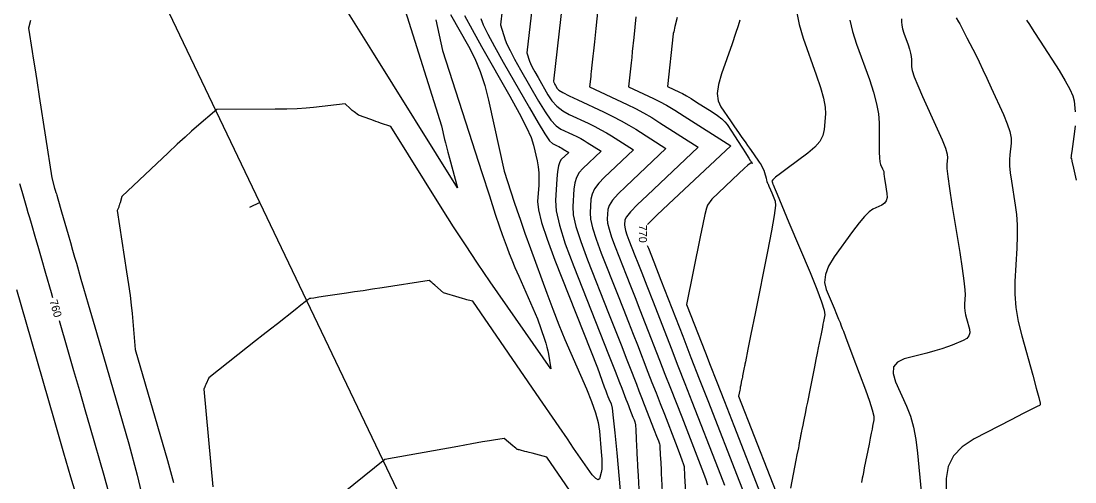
# Model space of a CAD drawing. Extents: x 2082232 to 2083549, y 592624 to 593832.
# Drawn here: x 2082871 to 2082963.1, y 593174.7 to 593215 of the extents above; entities that cross this region are included whole.
import ezdxf

# ---------------------------------------------------------------- set-up
doc = ezdxf.new("R2010")
doc.units = 0
for name, color, linetype in [('DT_X_Contour_Major', 7, 'Continuous'), ('DT_X_Contour_Minor', 7, 'Continuous'), ('GE_X_CL_5', 7, 'Continuous')]:
    doc.layers.add(name, color=color, linetype=linetype)

msp = doc.modelspace()

# ---------------------------------------------------------------- linework, layer by layer
at = {"layer": 'DT_X_Contour_Major'}
for points in [[(2082911.18, 593215.236), (2082911.398, 593214.694), (2082911.799, 593213.879), (2082912.381, 593212.791), (2082913.144, 593211.43), (2082915.422, 593207.435), (2082916.189, 593206.115), (2082916.781, 593205.151), (2082917.199, 593204.543), (2082917.442, 593204.292), (2082917.857, 593204.097), (2082918.007, 593204.025), (2082918.143, 593203.954), (2082918.267, 593203.885), (2082918.378, 593203.817), (2082918.865, 593203.506), (2082918.216, 593202.895), (2082918.088, 593202.691), (2082917.982, 593202.342), (2082917.898, 593201.847), (2082917.837, 593201.207), (2082917.702, 593199.305), (2082917.765, 593198.41), (2082918.053, 593197.151), (2082918.568, 593195.529), (2082919.308, 593193.543), (2082921.584, 593187.762), (2082922.344, 593185.832), (2082922.916, 593184.378), (2082923.3, 593183.401), (2082923.497, 593182.899), (2082923.874, 593181.931), (2082923.979, 593181.662), (2082924.085, 593181.389), (2082924.193, 593181.111), (2082924.483, 593180.367), (2082924.578, 593180.12), (2082924.647, 593179.936), (2082924.688, 593179.815), (2082924.703, 593179.757), (2082924.706, 593179.687), (2082924.708, 593179.649), (2082924.716, 593179.5), (2082924.722, 593179.388), (2082924.738, 593179.059), (2082924.745, 593178.926), (2082924.753, 593178.775), (2082924.771, 593178.414), (2082924.798, 593177.884), (2082924.808, 593177.685), (2082924.818, 593177.485), (2082924.828, 593177.286), (2082924.865, 593176.555), (2082924.877, 593176.323), (2082924.892, 593176.025), (2082924.91, 593175.662), (2082924.932, 593175.234), (2082925.021, 593173.467)], [(2082924.747, 593215.383), (2082924.558, 593213.584), (2082924.429, 593212.35), (2082924.373, 593211.82), (2082924.323, 593211.346), (2082924.105, 593209.271), (2082926.278, 593208.251), (2082926.795, 593207.99), (2082927.413, 593207.644), (2082928.134, 593207.213), (2082928.956, 593206.698), (2082933.03, 593204.096), (2082927.603, 593198.984), (2082926.585, 593198.022), (2082925.858, 593197.326), (2082925.741, 593197.212)], [(2082947.962, 593215.203), (2082947.954, 593214.951), (2082947.988, 593214.659), (2082948.064, 593214.329), (2082948.183, 593213.959), (2082948.556, 593212.922), (2082948.678, 593212.551), (2082948.766, 593212.217), (2082948.819, 593211.921), (2082948.837, 593211.662), (2082948.839, 593211.02), (2082948.9, 593210.676), (2082949.081, 593210.127), (2082949.383, 593209.373), (2082949.805, 593208.413), (2082951.092, 593205.578), (2082951.511, 593204.623), (2082951.802, 593203.882), (2082951.966, 593203.355), (2082952.002, 593203.043), (2082951.928, 593202.498), (2082951.936, 593202.123), (2082952.014, 593201.408), (2082952.161, 593200.351), (2082952.379, 593198.953), (2082953.055, 593194.772), (2082953.274, 593193.363), (2082953.426, 593192.272), (2082953.511, 593191.5), (2082953.528, 593191.047), (2082953.485, 593190.262), (2082953.483, 593189.961), (2082953.509, 593189.647), (2082953.563, 593189.32), (2082953.646, 593188.979), (2082953.904, 593188.055), (2082953.943, 593187.732), (2082953.867, 593187.459), (2082953.677, 593187.235), (2082953.371, 593187.06), (2082952.402, 593186.658), (2082951.992, 593186.502), (2082951.486, 593186.335), (2082950.886, 593186.157), (2082950.191, 593185.968), (2082948.21, 593185.45), (2082947.606, 593185.179), (2082947.277, 593184.757), (2082947.225, 593184.182), (2082947.449, 593183.455), (2082948.415, 593181.313), (2082948.747, 593180.453), (2082949.017, 593179.482), (2082949.227, 593178.398), (2082949.376, 593177.202), (2082949.692, 593173.863)], [(2082870.85, 593200.803), (2082871.041, 593200.139), (2082871.34, 593199.104), (2082871.456, 593198.702), (2082871.58, 593198.272), (2082871.712, 593197.814), (2082871.853, 593197.327), (2082872.239, 593195.992), (2082872.433, 593195.321), (2082872.725, 593194.307), (2082873.116, 593192.951), (2082873.606, 593191.253), (2082873.725, 593190.84)], [(2082925.737, 593195.389), (2082925.836, 593195.136), (2082926.296, 593193.955), (2082926.926, 593192.337), (2082928.833, 593187.44), (2082929.554, 593185.59), (2082930.285, 593183.713), (2082931.027, 593181.808), (2082933.8, 593174.689), (2082934.464, 593172.964)], [(2082874.307, 593188.822), (2082875.043, 593186.269), (2082875.57, 593184.439), (2082876.076, 593182.689), (2082876.559, 593181.018), (2082877.02, 593179.427), (2082878.22, 593175.288), (2082878.626, 593173.794)]]:
    msp.add_lwpolyline(points, dxfattribs=at)
at = {"layer": 'DT_X_Contour_Minor'}
for points in [[(2082922.208, 593223.641), (2082921.233, 593214.363), (2082921.112, 593213.209), (2082921.027, 593212.399), (2082920.978, 593211.932), (2082920.895, 593211.143), (2082920.838, 593210.601), (2082920.814, 593210.368), (2082920.792, 593210.161), (2082920.696, 593209.25), (2082923.99, 593207.704), (2082924.697, 593207.356), (2082925.408, 593206.977), (2082926.122, 593206.565), (2082926.84, 593206.122), (2082930.197, 593203.978), (2082925.726, 593199.766), (2082924.886, 593198.956), (2082924.283, 593198.329), (2082923.916, 593197.887), (2082923.786, 593197.629), (2082923.755, 593197.187), (2082923.769, 593196.979), (2082923.836, 593196.686), (2082923.956, 593196.309), (2082924.128, 593195.847), (2082924.658, 593194.502), (2082924.906, 593193.87), (2082925.252, 593192.984), (2082925.697, 593191.844), (2082926.24, 593190.45), (2082927.821, 593186.391), (2082928.418, 593184.858), (2082929.024, 593183.303), (2082929.639, 593181.724), (2082931.937, 593175.825), (2082932.487, 593174.395)], [(2082913.643, 593221.139), (2082912.898, 593214.675), (2082913.309, 593213.371), (2082913.459, 593212.998), (2082913.735, 593212.436), (2082914.136, 593211.686), (2082914.663, 593210.747), (2082916.233, 593207.994), (2082916.796, 593207.068), (2082917.309, 593206.354), (2082917.77, 593205.854), (2082918.18, 593205.567), (2082919.207, 593205.085), (2082919.576, 593204.906), (2082919.913, 593204.731), (2082920.219, 593204.56), (2082920.493, 593204.394), (2082921.698, 593203.624), (2082920.093, 593202.113), (2082919.787, 593201.757), (2082919.557, 593201.339), (2082919.403, 593200.857), (2082919.324, 593200.312), (2082919.215, 593198.776), (2082919.266, 593198.052), (2082919.499, 593197.035), (2082919.915, 593195.724), (2082920.513, 593194.119), (2082922.353, 593189.447), (2082922.984, 593187.842), (2082923.5, 593186.53), (2082923.899, 593185.512), (2082924.183, 593184.787), (2082924.783, 593183.245), (2082925.01, 593182.663), (2082925.24, 593182.072), (2082925.473, 593181.473), (2082926.346, 593179.232), (2082926.555, 593178.689), (2082926.705, 593178.284), (2082926.797, 593178.019), (2082926.829, 593177.892), (2082926.841, 593177.656), (2082926.848, 593177.518), (2082926.858, 593177.328), (2082926.87, 593177.084), (2082926.907, 593176.362), (2082926.938, 593175.738), (2082926.957, 593175.363), (2082926.978, 593174.947), (2082927.037, 593173.782)], [(2082916.237, 593221.119), (2082915.212, 593212.222), (2082915.438, 593211.506), (2082915.52, 593211.301), (2082915.672, 593210.993), (2082915.892, 593210.581), (2082916.181, 593210.065), (2082917.044, 593208.553), (2082917.403, 593208.021), (2082917.836, 593207.558), (2082918.341, 593207.165), (2082918.919, 593206.842), (2082920.557, 593206.073), (2082921.146, 593205.787), (2082921.684, 593205.509), (2082922.172, 593205.236), (2082922.609, 593204.97), (2082924.531, 593203.742), (2082921.971, 593201.33), (2082921.487, 593200.823), (2082921.132, 593200.336), (2082920.907, 593199.867), (2082920.811, 593199.418), (2082920.728, 593198.246), (2082920.767, 593197.694), (2082920.945, 593196.919), (2082921.262, 593195.919), (2082921.718, 593194.695), (2082923.121, 593191.132), (2082923.625, 593189.851), (2082924.084, 593188.681), (2082924.499, 593187.622), (2082924.868, 593186.674), (2082925.796, 593184.294), (2082926.146, 593183.395), (2082926.501, 593182.482), (2082926.862, 593181.557), (2082927.228, 593180.618), (2082928.21, 593178.096), (2082928.533, 593177.257), (2082928.764, 593176.633), (2082928.905, 593176.223), (2082928.955, 593176.028), (2082928.967, 593175.792), (2082928.984, 593175.45), (2082928.999, 593175.156), (2082929.018, 593174.779), (2082929.075, 593173.665)], [(2082918.832, 593221.098), (2082917.526, 593209.769), (2082917.567, 593209.641), (2082917.581, 593209.604), (2082917.609, 593209.549), (2082917.648, 593209.475), (2082917.7, 593209.383), (2082917.854, 593209.112), (2082918.011, 593208.974), (2082918.363, 593208.762), (2082918.912, 593208.476), (2082919.657, 593208.117), (2082921.906, 593207.06), (2082922.715, 593206.669), (2082923.454, 593206.286), (2082924.124, 593205.911), (2082924.724, 593205.546), (2082927.364, 593203.86), (2082923.848, 593200.548), (2082923.186, 593199.89), (2082922.707, 593199.333), (2082922.411, 593198.877), (2082922.299, 593198.524), (2082922.241, 593197.717), (2082922.268, 593197.337), (2082922.39, 593196.802), (2082922.609, 593196.114), (2082922.923, 593195.271), (2082923.889, 593192.817), (2082924.265, 593191.861), (2082924.668, 593190.833), (2082925.098, 593189.733), (2082925.554, 593188.562), (2082926.808, 593185.343), (2082927.282, 593184.127), (2082927.763, 593182.892), (2082928.745, 593180.371), (2082930.073, 593176.96), (2082930.51, 593175.826), (2082930.823, 593174.982), (2082931.014, 593174.428)], [(2082904.563, 593215.934), (2082907.733, 593205.846), (2082908.014, 593204.661), (2082908.086, 593204.368), (2082908.181, 593203.999), (2082908.298, 593203.553), (2082908.439, 593203.03), (2082909.147, 593200.411), (2082901.637, 593212.446), (2082900.18, 593214.783), (2082899.028, 593216.633)], [(2082938.798, 593215.895), (2082939.012, 593214.712), (2082939.37, 593213.519), (2082940.518, 593210.324), (2082940.89, 593209.211), (2082941.146, 593208.268), (2082941.286, 593207.495), (2082941.309, 593206.893), (2082941.216, 593205.513), (2082941.1, 593204.997), (2082940.824, 593204.485), (2082940.386, 593203.976), (2082939.786, 593203.47), (2082937.973, 593202.127), (2082937.38, 593201.679), (2082936.96, 593201.344), (2082936.715, 593201.121), (2082936.642, 593201.01), (2082936.681, 593200.866), (2082936.693, 593200.818), (2082936.703, 593200.784), (2082936.709, 593200.763), (2082936.711, 593200.755), (2082936.713, 593200.752), (2082936.714, 593200.75), (2082936.716, 593200.746), (2082936.719, 593200.739), (2082936.723, 593200.73), (2082936.734, 593200.704), (2082936.824, 593200.491), (2082937.086, 593199.869), (2082938.125, 593197.403), (2082939.969, 593193.027), (2082940.568, 593191.564), (2082940.984, 593190.456), (2082941.216, 593189.704), (2082941.264, 593189.307), (2082941.147, 593188.721), (2082941.1, 593188.489), (2082941.049, 593188.233), (2082940.993, 593187.951), (2082940.931, 593187.644), (2082940.688, 593186.427), (2082940.596, 593185.964), (2082940.484, 593185.405), (2082940.353, 593184.75), (2082939.979, 593182.876), (2082939.736, 593181.661), (2082939.643, 593181.195), (2082939.569, 593180.825), (2082939.396, 593179.963), (2082939.338, 593179.67), (2082939.257, 593179.266), (2082939.235, 593179.156), (2082939.192, 593178.942), (2082939.177, 593178.867), (2082939.165, 593178.803), (2082939.146, 593178.71), (2082939.127, 593178.615), (2082939.12, 593178.582), (2082939.115, 593178.556), (2082939.111, 593178.535), (2082939.102, 593178.489), (2082939.1, 593178.478), (2082939.098, 593178.469), (2082939.096, 593178.462), (2082939.095, 593178.457), (2082939.092, 593178.438), (2082939.09, 593178.429), (2082939.087, 593178.415), (2082939.084, 593178.399), (2082939.075, 593178.349), (2082939.06, 593178.271), (2082939.046, 593178.2), (2082939.029, 593178.109), (2082938.977, 593177.839), (2082938.948, 593177.685), (2082938.829, 593177.06), (2082938.739, 593176.59), (2082938.274, 593174.149)], [(2082871.8, 593215.051), (2082871.626, 593214.396), (2082871.955, 593212.356), (2082872.046, 593211.782), (2082872.178, 593210.936), (2082872.351, 593209.816), (2082872.564, 593208.423), (2082873.655, 593201.287), (2082873.912, 593200.399), (2082873.961, 593200.229), (2082874.024, 593200.01), (2082874.038, 593199.962), (2082874.06, 593199.886), (2082874.094, 593199.768), (2082874.18, 593199.47), (2082874.508, 593198.337), (2082875.083, 593196.347), (2082875.291, 593195.63), (2082875.481, 593194.97), (2082875.655, 593194.367), (2082875.813, 593193.821), (2082876.21, 593192.442), (2082876.445, 593191.631), (2082876.849, 593190.233), (2082877.425, 593188.248), (2082878.17, 593185.675), (2082880.386, 593178.032), (2082881.133, 593175.292), (2082881.715, 593172.805)], [(2082907.243, 593215.13), (2082907.834, 593212.448), (2082911.262, 593201.775), (2082911.924, 593199.72), (2082912.442, 593198.127), (2082912.817, 593196.998), (2082913.047, 593196.331), (2082913.47, 593195.172), (2082913.653, 593194.691), (2082913.884, 593194.118), (2082914.164, 593193.453), (2082914.492, 593192.696), (2082916.137, 593188.948), (2082916.739, 593187.19), (2082916.858, 593186.826), (2082916.956, 593186.485), (2082917.033, 593186.17), (2082917.089, 593185.879), (2082917.301, 593184.578), (2082912.01, 593192.211), (2082910.898, 593193.835), (2082909.827, 593195.438), (2082908.798, 593197.019), (2082907.812, 593198.578), (2082903.306, 593205.802), (2082902.407, 593206.094), (2082902.21, 593206.16), (2082902.003, 593206.231), (2082901.787, 593206.308), (2082901.563, 593206.39), (2082900.492, 593206.789), (2082900.107, 593207.063), (2082900.023, 593207.126), (2082899.937, 593207.196), (2082899.848, 593207.274), (2082899.757, 593207.36), (2082899.323, 593207.777), (2082896.554, 593207.445), (2082895.898, 593207.382), (2082895.118, 593207.336), (2082894.213, 593207.306), (2082893.184, 593207.293), (2082888.091, 593207.273), (2082886.324, 593205.761), (2082885.884, 593205.375), (2082885.321, 593204.867), (2082884.636, 593204.235), (2082883.829, 593203.48), (2082879.776, 593199.672), (2082879.627, 593199.105), (2082879.596, 593198.991), (2082879.566, 593198.891), (2082879.537, 593198.805), (2082879.51, 593198.733), (2082879.384, 593198.432), (2082880.206, 593193.059), (2082880.368, 593191.968), (2082880.5, 593190.997), (2082880.603, 593190.146), (2082880.677, 593189.416), (2082880.954, 593186.287), (2082883.769, 593176.577), (2082884.307, 593174.64)], [(2082908.519, 593215.579), (2082910.095, 593212.814), (2082910.649, 593211.741), (2082911.129, 593210.594), (2082911.533, 593209.374), (2082911.864, 593208.08), (2082913.232, 593201.872), (2082914.097, 593199.18), (2082914.325, 593198.493), (2082914.64, 593197.585), (2082915.042, 593196.457), (2082915.53, 593195.108), (2082916.948, 593191.216), (2082917.477, 593189.793), (2082918.002, 593188.443), (2082918.523, 593187.164), (2082919.038, 593185.958), (2082920.408, 593182.839), (2082920.865, 593181.73), (2082921.209, 593180.743), (2082921.439, 593179.877), (2082921.556, 593179.133), (2082921.716, 593177.312), (2082921.761, 593176.688), (2082921.776, 593176.183), (2082921.76, 593175.796), (2082921.713, 593175.527), (2082921.548, 593174.968), (2082921.437, 593174.868), (2082921.227, 593174.986), (2082920.919, 593175.323), (2082920.512, 593175.879), (2082919.295, 593177.652), (2082918.748, 593178.45), (2082918.018, 593179.513), (2082916.013, 593182.436), (2082910.483, 593190.495), (2082910.069, 593190.602), (2082909.954, 593190.633), (2082909.788, 593190.68), (2082909.57, 593190.744), (2082909.3, 593190.824), (2082907.919, 593191.235), (2082907.152, 593191.903), (2082907.005, 593192.03), (2082906.893, 593192.127), (2082906.817, 593192.193), (2082906.776, 593192.228), (2082906.667, 593192.318), (2082902.555, 593191.679), (2082901.698, 593191.546), (2082900.891, 593191.423), (2082900.133, 593191.308), (2082899.424, 593191.202), (2082897.6, 593190.933), (2082897, 593190.844), (2082896.569, 593190.78), (2082896.307, 593190.742), (2082896.213, 593190.728), (2082896.187, 593190.725), (2082896.178, 593190.724), (2082896.172, 593190.723), (2082896.167, 593190.723), (2082896.165, 593190.723), (2082896.159, 593190.723), (2082896.118, 593190.687), (2082896.037, 593190.623), (2082895.813, 593190.446), (2082895.447, 593190.156), (2082894.937, 593189.754), (2082893.386, 593188.53), (2082892.787, 593188.057), (2082892.152, 593187.556), (2082891.483, 593187.026), (2082890.778, 593186.468), (2082887.408, 593183.797), (2082887.128, 593183.201), (2082887.075, 593183.087), (2082887.034, 593182.998), (2082887.007, 593182.936), (2082886.992, 593182.901), (2082886.955, 593182.795), (2082887.749, 593174.253)], [(2082909.766, 593215.492), (2082910.408, 593214.277), (2082911.24, 593212.788), (2082913.711, 593208.453), (2082914.537, 593206.966), (2082915.159, 593205.757), (2082915.578, 593204.824), (2082915.793, 593204.168), (2082916.097, 593202.79), (2082916.192, 593202.269), (2082916.249, 593201.743), (2082916.267, 593201.209), (2082916.248, 593200.669), (2082916.146, 593199.221), (2082916.211, 593198.493), (2082916.486, 593197.396), (2082916.968, 593195.929), (2082917.66, 593194.094), (2082921.372, 593184.664), (2082921.977, 593183.005), (2082922.099, 593182.674), (2082922.207, 593182.39), (2082922.3, 593182.155), (2082922.379, 593181.967), (2082922.571, 593181.531), (2082922.655, 593181.14), (2082922.766, 593180.295), (2082922.902, 593178.996), (2082923.064, 593177.242), (2082923.53, 593171.959)], [(2082928.345, 593215.323), (2082928.159, 593214.544), (2082928.046, 593214.074), (2082928.007, 593213.914), (2082927.997, 593213.89), (2082927.514, 593209.292), (2082928.567, 593208.798), (2082928.828, 593208.664), (2082929.161, 593208.475), (2082929.566, 593208.231), (2082930.042, 593207.931), (2082931.408, 593207.059), (2082931.875, 593206.745), (2082932.249, 593206.457), (2082932.531, 593206.195), (2082932.72, 593205.96), (2082933.103, 593205.368), (2082933.363, 593204.967), (2082933.472, 593204.798), (2082933.567, 593204.651), (2082933.802, 593204.288), (2082933.896, 593204.142), (2082934.123, 593203.792), (2082934.255, 593203.587), (2082934.625, 593203.015), (2082934.747, 593202.827), (2082934.836, 593202.69), (2082934.913, 593202.571), (2082934.926, 593202.549), (2082934.928, 593202.544), (2082934.921, 593202.546), (2082934.907, 593202.553), (2082934.885, 593202.567), (2082934.817, 593202.611), (2082934.731, 593202.565), (2082934.523, 593202.395), (2082934.195, 593202.1), (2082933.746, 593201.679), (2082931.367, 593199.427), (2082931.011, 593198.893), (2082930.913, 593198.635), (2082930.771, 593198.088), (2082930.584, 593197.253), (2082930.353, 593196.13), (2082929.172, 593190.218), (2082930.817, 593185.996), (2082931.236, 593184.92), (2082931.789, 593183.5), (2082932.476, 593181.737), (2082933.297, 593179.63), (2082935.663, 593173.553)], [(2082933.817, 593215.088), (2082933.679, 593214.608), (2082933.456, 593213.924), (2082933.149, 593213.037), (2082932.219, 593210.401), (2082931.953, 593209.478), (2082931.855, 593208.687), (2082931.925, 593208.028), (2082932.162, 593207.501), (2082933.017, 593206.272), (2082933.316, 593205.842), (2082933.785, 593205.167), (2082933.955, 593204.923), (2082934.351, 593204.353), (2082934.505, 593204.132), (2082934.667, 593203.899), (2082935.02, 593203.392), (2082935.514, 593202.68), (2082935.683, 593202.423), (2082935.818, 593202.186), (2082935.919, 593201.968), (2082935.986, 593201.769), (2082936.12, 593201.266), (2082936.165, 593201.099), (2082936.2, 593200.976), (2082936.224, 593200.897), (2082936.238, 593200.862), (2082936.262, 593200.825), (2082936.276, 593200.799), (2082936.3, 593200.746), (2082936.335, 593200.666), (2082936.38, 593200.561), (2082936.513, 593200.244), (2082936.622, 593199.986), (2082936.683, 593199.841), (2082936.748, 593199.686), (2082936.928, 593199.259), (2082936.936, 593198.864), (2082936.825, 593197.999), (2082936.596, 593196.663), (2082936.247, 593194.857), (2082935.159, 593189.414), (2082934.801, 593187.619), (2082934.54, 593186.317), (2082934.315, 593185.19), (2082934.277, 593185), (2082934.261, 593184.919), (2082934.24, 593184.815), (2082934.215, 593184.691), (2082934.103, 593184.128), (2082934.074, 593183.982), (2082934.049, 593183.857), (2082934.028, 593183.753), (2082934.011, 593183.671), (2082933.96, 593183.413), (2082933.95, 593183.362), (2082933.942, 593183.324), (2082933.937, 593183.299), (2082933.928, 593183.251), (2082933.921, 593183.22), (2082933.919, 593183.209), (2082933.917, 593183.2), (2082933.913, 593183.178), (2082933.912, 593183.171), (2082933.91, 593183.161), (2082933.909, 593183.157), (2082933.908, 593183.15), (2082933.907, 593183.148), (2082933.907, 593183.146), (2082933.906, 593183.143), (2082933.906, 593183.141), (2082933.905, 593183.139), (2082933.905, 593183.137), (2082933.904, 593183.134), (2082933.901, 593183.119), (2082933.9, 593183.113), (2082933.898, 593183.102), (2082933.895, 593183.086), (2082933.891, 593183.066), (2082933.873, 593182.971), (2082933.862, 593182.914), (2082933.847, 593182.832), (2082933.827, 593182.727), (2082933.723, 593182.184), (2082937.81, 593171.691)], [(2082943.459, 593215.092), (2082943.688, 593214.103), (2082944.043, 593212.996), (2082945.16, 593209.89), (2082945.526, 593208.78), (2082945.789, 593207.782), (2082945.947, 593206.895), (2082946.001, 593206.119), (2082946.007, 593204.197), (2082946.017, 593203.549), (2082946.043, 593203.045), (2082946.084, 593202.686), (2082946.141, 593202.471), (2082946.314, 593202.09), (2082946.37, 593201.962), (2082946.409, 593201.862), (2082946.431, 593201.792), (2082946.436, 593201.75), (2082946.426, 593201.677), (2082946.43, 593201.607), (2082946.45, 593201.453), (2082946.486, 593201.214), (2082946.537, 593200.89), (2082946.694, 593199.914), (2082946.71, 593199.577), (2082946.639, 593199.297), (2082946.482, 593199.075), (2082946.238, 593198.91), (2082945.472, 593198.546), (2082945.146, 593198.323), (2082944.74, 593197.925), (2082944.256, 593197.353), (2082943.693, 593196.607), (2082942.087, 593194.385), (2082941.592, 593193.581), (2082941.31, 593192.834), (2082941.243, 593192.145), (2082941.389, 593191.513), (2082942.065, 593189.906), (2082942.292, 593189.363), (2082942.468, 593188.939), (2082942.593, 593188.635), (2082942.666, 593188.449), (2082942.792, 593188.115), (2082942.885, 593187.868), (2082943.069, 593187.378), (2082943.712, 593185.67), (2082944.814, 593182.746), (2082945.17, 593181.759), (2082945.412, 593180.994), (2082945.54, 593180.449), (2082945.555, 593180.125), (2082945.441, 593179.555), (2082945.389, 593179.296), (2082945.319, 593178.947), (2082945.231, 593178.508), (2082945.126, 593177.979), (2082944.715, 593175.926), (2082944.633, 593175.514), (2082944.572, 593175.209), (2082944.533, 593175.012), (2082944.457, 593174.632)], [(2082952.759, 593215.292), (2082952.958, 593214.949), (2082953.06, 593214.766), (2082953.215, 593214.473), (2082953.423, 593214.07), (2082953.685, 593213.559), (2082954.454, 593212.048), (2082954.756, 593211.443), (2082955.085, 593210.762), (2082955.441, 593210.005), (2082955.823, 593209.171), (2082956.879, 593206.844), (2082957.219, 593206.033), (2082957.448, 593205.345), (2082957.564, 593204.78), (2082957.568, 593204.337), (2082957.431, 593203.32), (2082957.401, 593202.888), (2082957.416, 593202.357), (2082957.476, 593201.725), (2082957.58, 593200.993), (2082957.917, 593198.908), (2082958.019, 593198.087), (2082958.076, 593197.188), (2082958.085, 593196.21), (2082958.048, 593195.155), (2082957.886, 593192.235), (2082957.877, 593191.116), (2082957.974, 593189.948), (2082958.177, 593188.731), (2082958.484, 593187.466), (2082959.444, 593184.027), (2082959.756, 593182.897), (2082959.969, 593182.086), (2082960.085, 593181.594), (2082960.104, 593181.422), (2082960.023, 593181.389), (2082959.845, 593181.299), (2082959.373, 593181.057), (2082958.607, 593180.662), (2082957.546, 593180.114), (2082954.324, 593178.448), (2082953.265, 593177.764), (2082952.504, 593176.962), (2082952.042, 593176.041), (2082951.878, 593175.001), (2082951.839, 593172.072)], [(2082958.912, 593215.079), (2082959.15, 593214.712), (2082959.541, 593214.105), (2082960.086, 593213.258), (2082961.745, 593210.677), (2082962.293, 593209.785), (2082962.695, 593209.046), (2082962.951, 593208.459), (2082963.059, 593208.024), (2082963.153, 593207.069)], [(2082963.145, 593205.838), (2082963.092, 593205.358), (2082962.916, 593204.033), (2082962.858, 593203.598), (2082962.817, 593203.287), (2082962.793, 593203.099), (2082962.786, 593203.035), (2082962.79, 593203.03), (2082962.792, 593203.027), (2082962.796, 593203.022), (2082962.8, 593203.015), (2082962.806, 593203.005), (2082962.824, 593202.978), (2082962.875, 593202.762), (2082963.015, 593202.135), (2082963.243, 593201.097)], [(2082870.577, 593191.536), (2082871.399, 593188.686), (2082873.875, 593180.096), (2082874.696, 593177.248), (2082875.303, 593175.145), (2082875.694, 593173.789)], [(2082921.626, 593170.061), (2082916.957, 593176.866), (2082915.669, 593177.199), (2082915.415, 593177.265), (2082915.204, 593177.319), (2082915.037, 593177.363), (2082914.64, 593177.465), (2082914.549, 593177.489), (2082914.481, 593177.506), (2082914.436, 593177.518), (2082914.414, 593177.524), (2082914.364, 593177.539), (2082914.336, 593177.563), (2082914.31, 593177.585), (2082914.243, 593177.641), (2082914.137, 593177.729), (2082913.989, 593177.851), (2082913.208, 593178.499), (2082912.291, 593178.356), (2082911.948, 593178.298), (2082911.312, 593178.186), (2082910.383, 593178.019), (2082909.161, 593177.798), (2082902.776, 593176.638), (2082897.357, 593172.281)]]:
    msp.add_lwpolyline(points, dxfattribs=at)
at = {"layer": 'GE_X_CL_5'}
for p, q in [((2082958.182, 593060.216), (2082728.488, 593541.346)), ((2082891.865, 593199.128), (2082890.962, 593198.697))]:
    msp.add_line(p, q, dxfattribs=at)

# ---------------------------------------------------------------- texts
at = {"layer": 'DT_X_Contour_Major'}
for s, rotation, p in [('770', 269.89429, (2082925.007, 593197.184)), ('760', 286.08138, (2082873.451, 593190.529))]:
    msp.add_text(s, height=0.7, rotation=rotation, dxfattribs=at).set_placement(p)

doc.saveas('drawing.dxf')
